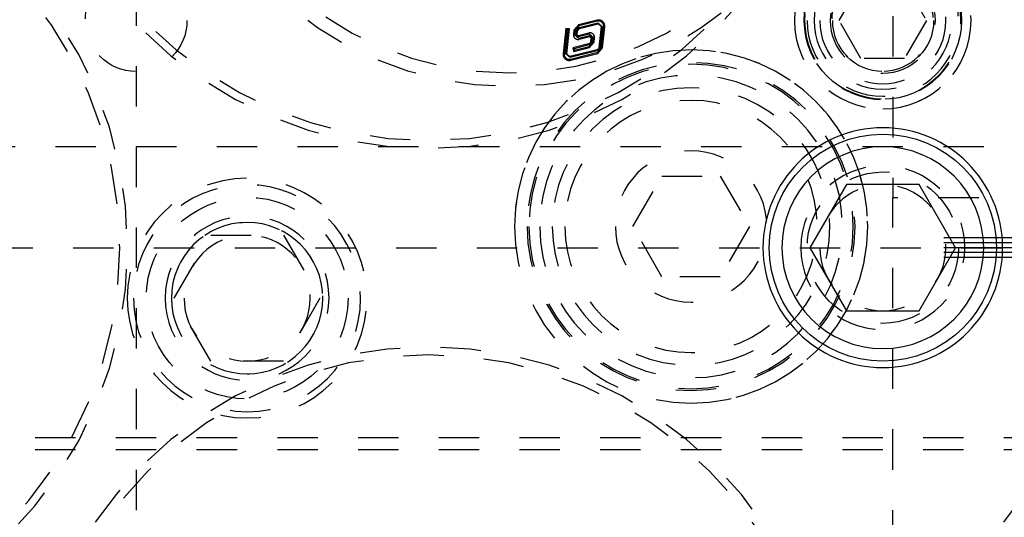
# Model space of a CAD drawing. Header units: inches. Extents: x 3 to 351, y 4 to 271.
# Tile 521 of 530: x 310.9 to 313.34, y 154.26 to 155.49. Entities that reach past the tile are written whole.
import ezdxf

# ---------------------------------------------------------------- set-up
doc = ezdxf.new("R2010")
doc.units = ezdxf.units.IN
doc.header["$LTSCALE"] = 0.5
doc.header["$MEASUREMENT"] = 0
doc.linetypes.add('DIVIDE', pattern=[0.393701, 0.19685, -0.098425, 0, -0.098425])
doc.linetypes.add('HIDDEN', pattern=[0.225, 0.15, -0.075])
doc.layers.add('MFB', color=7, linetype='Continuous')

# ---------------------------------------------------------------- blocks, each defined once
blk = doc.blocks.new('ArrowheadSection')
at = {"color": 0}
for p, q in [((0, 1), (-1, 1)), ((0, 0.5), (-1, 0.5)), ((0, 0), (-1, 0)), ((0, -0.5), (-1, -0.5)), ((0, -1), (-1, -1))]:
    blk.add_line(p, q, dxfattribs=at)

msp = doc.modelspace()

# ---------------------------------------------------------------- linework, layer by layer
at = {"layer": 'MFB', "color": 254, "linetype": 'HIDDEN'}
for p, q in [((311.1875, 166.1736), (311.1875, 146.1736)), ((313.0625, 157.2969), (313.0625, 155.0469)), ((312.9293, 155.4861), (312.9834, 155.5798)), ((313.0916, 155.5798), (313.1458, 155.4861)), ((312.2518, 155.4669), (312.2455, 155.4046)), ((312.2518, 155.4669), (312.2455, 155.4046)), ((312.2542, 155.464), (312.2518, 155.4669)), ((312.261, 155.466), (312.2518, 155.4669)), ((312.261, 155.466), (312.2518, 155.4669)), ((312.2542, 155.464), (312.2518, 155.4669)), ((312.2546, 155.4037), (312.261, 155.466)), ((312.2546, 155.4037), (312.261, 155.466)), ((312.2581, 155.4636), (312.261, 155.466)), ((312.2581, 155.4636), (312.261, 155.466)), ((312.2836, 155.4755), (312.272, 155.4621)), ((312.2836, 155.4755), (312.272, 155.4621)), ((312.2843, 155.4729), (312.2747, 155.4618)), ((312.2843, 155.4729), (312.2747, 155.4618)), ((312.2786, 155.4614), (312.2852, 155.4691)), ((312.2786, 155.4614), (312.2852, 155.4691)), ((312.2812, 155.4611), (312.2859, 155.4665)), ((312.2812, 155.4611), (312.2859, 155.4665)), ((312.3296, 155.4871), (312.2836, 155.4755)), ((312.3296, 155.4871), (312.2836, 155.4755)), ((312.2843, 155.4729), (312.2836, 155.4755)), ((312.2843, 155.4729), (312.2836, 155.4755)), ((312.3303, 155.4845), (312.2843, 155.4729)), ((312.3303, 155.4845), (312.2843, 155.4729)), ((312.2852, 155.4691), (312.3312, 155.4807)), ((312.2852, 155.4691), (312.3312, 155.4807)), ((312.2852, 155.4691), (312.2859, 155.4665)), ((312.2852, 155.4691), (312.2859, 155.4665)), ((312.2859, 155.4665), (312.3319, 155.4781)), ((312.2859, 155.4665), (312.3319, 155.4781)), ((312.3303, 155.4845), (312.3296, 155.4871)), ((312.3303, 155.4845), (312.3296, 155.4871)), ((312.3312, 155.4807), (312.3319, 155.4781)), ((312.3312, 155.4807), (312.3422, 155.4712)), ((312.3312, 155.4807), (312.3319, 155.4781)), ((312.3312, 155.4807), (312.3422, 155.4712)), ((312.3319, 155.4781), (312.3396, 155.4715)), ((312.3319, 155.4781), (312.3396, 155.4715)), ((312.3396, 155.4715), (312.3342, 155.4194)), ((312.3396, 155.4715), (312.3342, 155.4194)), ((312.3422, 155.4712), (312.3369, 155.4191)), ((312.3422, 155.4712), (312.3369, 155.4191)), ((312.3422, 155.4712), (312.3396, 155.4715)), ((312.3422, 155.4712), (312.3396, 155.4715)), ((312.3408, 155.4187), (312.3461, 155.4708)), ((312.3408, 155.4187), (312.3461, 155.4708)), ((312.3434, 155.4184), (312.3488, 155.4705)), ((312.3434, 155.4184), (312.3488, 155.4705)), ((312.3461, 155.4708), (312.3488, 155.4705)), ((312.3461, 155.4708), (312.3488, 155.4705)), ((312.9834, 155.3923), (312.9293, 155.4861)), ((313.1458, 155.4861), (313.0916, 155.3923)), ((312.2542, 155.464), (312.2481, 155.4043)), ((312.2542, 155.464), (312.2481, 155.4043)), ((312.252, 155.4039), (312.2581, 155.4636)), ((312.252, 155.4039), (312.2581, 155.4636)), ((312.2581, 155.4636), (312.2542, 155.464)), ((312.2581, 155.4636), (312.2542, 155.464)), ((312.272, 155.4621), (312.271, 155.4522)), ((312.272, 155.4621), (312.271, 155.4522)), ((312.2737, 155.4519), (312.271, 155.4522)), ((312.2737, 155.4519), (312.271, 155.4522)), ((312.2747, 155.4618), (312.272, 155.4621)), ((312.2747, 155.4618), (312.272, 155.4621)), ((312.2747, 155.4618), (312.2737, 155.4519)), ((312.2747, 155.4618), (312.2737, 155.4519)), ((312.2737, 155.4519), (312.2846, 155.4424)), ((312.2737, 155.4519), (312.2846, 155.4424)), ((312.2776, 155.4515), (312.2786, 155.4614)), ((312.2776, 155.4515), (312.2786, 155.4614)), ((312.2776, 155.4515), (312.2802, 155.4512)), ((312.2837, 155.4462), (312.2776, 155.4515)), ((312.2837, 155.4462), (312.2776, 155.4515)), ((312.2776, 155.4515), (312.2802, 155.4512)), ((312.2786, 155.4614), (312.2812, 155.4611)), ((312.2786, 155.4614), (312.2812, 155.4611)), ((312.2802, 155.4512), (312.2812, 155.4611)), ((312.2802, 155.4512), (312.2812, 155.4611)), ((312.283, 155.4488), (312.2802, 155.4512)), ((312.283, 155.4488), (312.2802, 155.4512)), ((312.3093, 155.4554), (312.283, 155.4488)), ((312.3093, 155.4554), (312.283, 155.4488)), ((312.2837, 155.4462), (312.283, 155.4488)), ((312.2837, 155.4462), (312.283, 155.4488)), ((312.31, 155.4529), (312.2837, 155.4462)), ((312.31, 155.4529), (312.2837, 155.4462)), ((312.2846, 155.4424), (312.3109, 155.449)), ((312.2846, 155.4424), (312.3109, 155.449)), ((312.2846, 155.4424), (312.2853, 155.4398)), ((312.2846, 155.4424), (312.2853, 155.4398)), ((312.2853, 155.4398), (312.3116, 155.4465)), ((312.2853, 155.4398), (312.3116, 155.4465)), ((312.31, 155.4529), (312.3093, 155.4554)), ((312.31, 155.4529), (312.3093, 155.4554)), ((312.321, 155.4434), (312.31, 155.4529)), ((312.321, 155.4434), (312.31, 155.4529)), ((312.3109, 155.449), (312.3116, 155.4465)), ((312.3109, 155.449), (312.317, 155.4438)), ((312.3109, 155.449), (312.3116, 155.4465)), ((312.3109, 155.449), (312.317, 155.4438)), ((312.3116, 155.4465), (312.3144, 155.444)), ((312.3116, 155.4465), (312.3144, 155.444)), ((312.3144, 155.444), (312.3134, 155.4338)), ((312.3144, 155.444), (312.3134, 155.4338)), ((312.317, 155.4438), (312.3144, 155.444)), ((312.317, 155.4438), (312.3144, 155.444)), ((312.317, 155.4438), (312.316, 155.4336)), ((312.317, 155.4438), (312.316, 155.4336)), ((312.3199, 155.4332), (312.321, 155.4434)), ((312.3199, 155.4332), (312.321, 155.4434)), ((312.321, 155.4434), (312.3236, 155.4431)), ((312.321, 155.4434), (312.3236, 155.4431)), ((312.3225, 155.4329), (312.3236, 155.4431)), ((312.3225, 155.4329), (312.3236, 155.4431)), ((312.3087, 155.4284), (312.2695, 155.4186)), ((312.3087, 155.4284), (312.2695, 155.4186)), ((312.2695, 155.4186), (312.2717, 155.4096)), ((312.2727, 155.4166), (312.2695, 155.4186)), ((312.2695, 155.4186), (312.2717, 155.4096)), ((312.2727, 155.4166), (312.2695, 155.4186)), ((312.2717, 155.4096), (312.311, 155.4195)), ((312.2717, 155.4096), (312.311, 155.4195)), ((312.3093, 155.4259), (312.2727, 155.4166)), ((312.3093, 155.4259), (312.2727, 155.4166)), ((312.2727, 155.4166), (312.2737, 155.4128)), ((312.2727, 155.4166), (312.2737, 155.4128)), ((312.2737, 155.4128), (312.3103, 155.4221)), ((312.2737, 155.4128), (312.3103, 155.4221)), ((312.3093, 155.4259), (312.3087, 155.4284)), ((312.3093, 155.4259), (312.3087, 155.4284)), ((312.3103, 155.4221), (312.3199, 155.4332)), ((312.3103, 155.4221), (312.3199, 155.4332)), ((312.3103, 155.4221), (312.311, 155.4195)), ((312.3103, 155.4221), (312.311, 155.4195)), ((312.311, 155.4195), (312.3225, 155.4329)), ((312.311, 155.4195), (312.3225, 155.4329)), ((312.316, 155.4336), (312.3134, 155.4338)), ((312.316, 155.4336), (312.3134, 155.4338)), ((312.3199, 155.4332), (312.3225, 155.4329)), ((312.3199, 155.4332), (312.3225, 155.4329)), ((312.3312, 155.4076), (312.3408, 155.4187)), ((312.3312, 155.4076), (312.3408, 155.4187)), ((312.3318, 155.405), (312.3434, 155.4184)), ((312.3318, 155.405), (312.3434, 155.4184)), ((312.3369, 155.4191), (312.3342, 155.4194)), ((312.3369, 155.4191), (312.3342, 155.4194)), ((312.3408, 155.4187), (312.3434, 155.4184)), ((312.3408, 155.4187), (312.3434, 155.4184)), ((312.2481, 155.4043), (312.2455, 155.4046)), ((312.2481, 155.4043), (312.2455, 155.4046)), ((312.252, 155.4039), (312.2546, 155.4037)), ((312.263, 155.3945), (312.252, 155.4039)), ((312.263, 155.3945), (312.252, 155.4039)), ((312.252, 155.4039), (312.2546, 155.4037)), ((312.2623, 155.397), (312.2546, 155.4037)), ((312.2623, 155.397), (312.2546, 155.4037)), ((312.3296, 155.414), (312.2623, 155.397)), ((312.3296, 155.414), (312.2623, 155.397)), ((312.263, 155.3945), (312.2623, 155.397)), ((312.263, 155.3945), (312.2623, 155.397)), ((312.3302, 155.4114), (312.263, 155.3945)), ((312.3302, 155.4114), (312.263, 155.3945)), ((312.264, 155.3906), (312.3312, 155.4076)), ((312.264, 155.3906), (312.3312, 155.4076)), ((312.2646, 155.3881), (312.3318, 155.405)), ((312.2646, 155.3881), (312.3318, 155.405)), ((312.2737, 155.4128), (312.2717, 155.4096)), ((312.2737, 155.4128), (312.2717, 155.4096)), ((312.3302, 155.4114), (312.3296, 155.414)), ((312.3302, 155.4114), (312.3296, 155.414)), ((312.3312, 155.4076), (312.3318, 155.405)), ((312.3312, 155.4076), (312.3318, 155.405)), ((313.0916, 155.3923), (312.9834, 155.3923)), ((312.264, 155.3906), (312.2646, 155.3881)), ((312.264, 155.3906), (312.2646, 155.3881)), ((323.0875, 155.1736), (295.4625, 155.1736)), ((312.4182, 154.9761), (312.4903, 155.1011)), ((312.4903, 155.1011), (312.6347, 155.1011)), ((312.6347, 155.1011), (312.7069, 154.9761)), ((313.0625, 146.1736), (313.0625, 155.0469)), ((313.475, 155.0469), (313.0625, 155.0469)), ((311.2821, 154.7986), (311.3723, 154.9548)), ((311.3723, 154.9548), (311.5527, 154.9548)), ((311.5527, 154.9548), (311.6429, 154.7986)), ((312.4903, 154.8511), (312.4182, 154.9761)), ((312.7069, 154.9761), (312.6347, 154.8511)), ((312.6347, 154.8511), (312.4903, 154.8511)), ((311.3723, 154.6423), (311.2821, 154.7986)), ((311.6429, 154.7986), (311.5527, 154.6423)), ((311.5527, 154.6423), (311.3723, 154.6423)), ((309.7375, 154.4536), (316.3375, 154.4536)), ((309.7375, 154.4236), (316.3375, 154.4236))]:
    msp.add_line(p, q, dxfattribs=at)
at = {"layer": 'MFB', "color": 132, "linetype": 'Continuous'}
for p, q in [((312.9473, 155.0798), (312.8571, 154.9236)), ((313.1277, 155.0798), (312.9473, 155.0798)), ((313.2179, 154.9236), (313.1277, 155.0798)), ((312.8571, 154.9236), (312.9473, 154.7673)), ((313.1277, 154.7673), (313.2179, 154.9236)), ((312.9473, 154.7673), (313.1277, 154.7673))]:
    msp.add_line(p, q, dxfattribs=at)
at = {"layer": 'MFB', "color": 100, "linetype": 'DIVIDE'}
msp.add_line((308.8317, 154.9236), (313.3888, 154.9236), dxfattribs=at)
at = {"layer": 'MFB', "color": 254, "linetype": 'HIDDEN', "extrusion": (0, 0, -1)}
for centre, radius in [((-311.9125, 156.1736), 1.0039), ((-314.1625, 156.1736), 1.0039), ((-311.9125, 156.1736), 0.9843), ((-314.1625, 156.1736), 0.9843), ((-313.9625, 156.1736), 0.9), ((-313.9625, 156.1736), 0.9), ((-312.1125, 156.1736), 0.85), ((-312.1125, 156.1736), 0.85), ((-310.2625, 156.1736), 0.8169), ((-312.1125, 156.1736), 0.8169), ((-312.1125, 156.1736), 0.8169), ((-313.9625, 156.1736), 0.8169), ((-313.9625, 156.1736), 0.8169), ((-310.2625, 156.1736), 0.7963), ((-310.1625, 154.9236), 1.0039), ((-310.1625, 154.9236), 0.9843), ((-313.0375, 155.4861), 0.2188), ((-313.0375, 155.4861), 0.1953), ((-313.0375, 155.4861), 0.1937), ((-313.0375, 155.4861), 0.1875), ((-313.0375, 155.4861), 0.17), ((-313.0375, 155.4861), 0.1563), ((-313.0375, 155.4861), 0.1303), ((-313.0375, 155.4861), 0.125), ((-312.5625, 154.9761), 0.4375), ((-312.5625, 154.9761), 0.4062), ((-312.5625, 154.9761), 0.4018), ((-312.5625, 154.9761), 0.375), ((-312.5625, 154.9761), 0.3438), ((-312.5625, 154.9761), 0.3125), ((-312.5625, 154.9761), 0.1875), ((-313.0375, 154.9236), 0.2031), ((-311.4625, 154.7986), 0.2969), ((-311.4625, 154.7986), 0.2813), ((-313.0375, 154.9236), 0.1563), ((-311.4625, 154.7986), 0.2031), ((-311.4625, 154.7986), 0.1875), ((-311.4625, 154.7986), 0.1563), ((-311.9125, 153.6736), 1.0039), ((-314.1625, 153.6736), 1.0039), ((-311.9125, 153.6736), 0.9843), ((-314.1625, 153.6736), 0.9843)]:
    msp.add_circle(centre, radius, dxfattribs=at)
at = {"layer": 'MFB', "color": 254, "linetype": 'HIDDEN'}
for centre, radius in [((310.2625, 156.1736), 0.875), ((310.2625, 156.1736), 0.875), ((310.2625, 156.1736), 0.8226), ((313.0375, 155.4861), 0.195), ((311.1875, 155.4861), 0.126), ((313.0375, 155.4861), 0.126), ((313.0375, 154.9236), 0.1875), ((311.4625, 154.7986), 0.25)]:
    msp.add_circle(centre, radius, dxfattribs=at)
at = {"layer": 'MFB', "color": 254, "linetype": 'Continuous', "extrusion": (0, 0, -1)}
msp.add_circle((-313.0375, 154.9236), 0.2969, dxfattribs=at)
at = {"layer": 'MFB', "color": 132, "linetype": 'Continuous'}
msp.add_circle((313.0375, 154.9236), 0.2813, dxfattribs=at)
at = {"layer": 'MFB', "color": 132, "linetype": 'Continuous', "extrusion": (0, 0, -1)}
msp.add_circle((-313.0375, 154.9236), 0.25, dxfattribs=at)
at = {"layer": 'MFB', "color": 254, "linetype": 'HIDDEN'}
for centre, radius, start, end in [((313.0375, 155.4861), 0.2188, 270, 180), ((312.3334, 155.4721), 0.0154, 354.1548, 104.1532), ((312.3334, 155.4721), 0.0154, 354.1548, 104.1532), ((312.3334, 155.4721), 0.0128, 354.1549, 104.1532), ((312.3334, 155.4721), 0.0128, 354.1549, 104.1532), ((312.2825, 155.451), 0.0115, 174.1935, 284.1051), ((312.2825, 155.451), 0.0115, 174.1935, 284.1051), ((312.3121, 155.4443), 0.0115, 354.193, 104.1049), ((312.3121, 155.4443), 0.0115, 354.193, 104.1049), ((312.5625, 154.9761), 0.4375, 270, 180), ((312.2608, 155.403), 0.0154, 174.1548, 284.1532), ((312.2608, 155.403), 0.0154, 174.1548, 284.1532), ((312.2608, 155.403), 0.0128, 174.1549, 284.1532), ((312.2608, 155.403), 0.0128, 174.1549, 284.1532), ((311.4625, 154.7986), 0.1875, 270, 180)]:
    msp.add_arc(centre, radius, start, end, dxfattribs=at)
at = {"layer": 'MFB', "color": 254, "linetype": 'HIDDEN', "extrusion": (0, 0, -1)}
for centre, radius, start in [((-312.3072, 155.4345), 0.00621, 185.8536), ((-312.3072, 155.4345), 0.00621, 185.8536), ((-312.3072, 155.4345), 0.00886, 185.8513), ((-312.3072, 155.4345), 0.00886, 185.8513), ((-312.3281, 155.42), 0.00621, 185.8536), ((-312.3281, 155.42), 0.00621, 185.8536), ((-312.3281, 155.42), 0.00886, 185.8513), ((-312.3281, 155.42), 0.00886, 185.8513)]:
    msp.add_arc(centre, radius, start, 255.8405, dxfattribs=at)

# ---------------------------------------------------------------- block references
at = {"layer": 'MFB', "color": 100, "linetype": 'DIVIDE', "xscale": 0.2, "yscale": 0.024}
msp.add_blockref('ArrowheadSection', (313.3888, 154.9236), dxfattribs=at)

doc.saveas('drawing.dxf')
